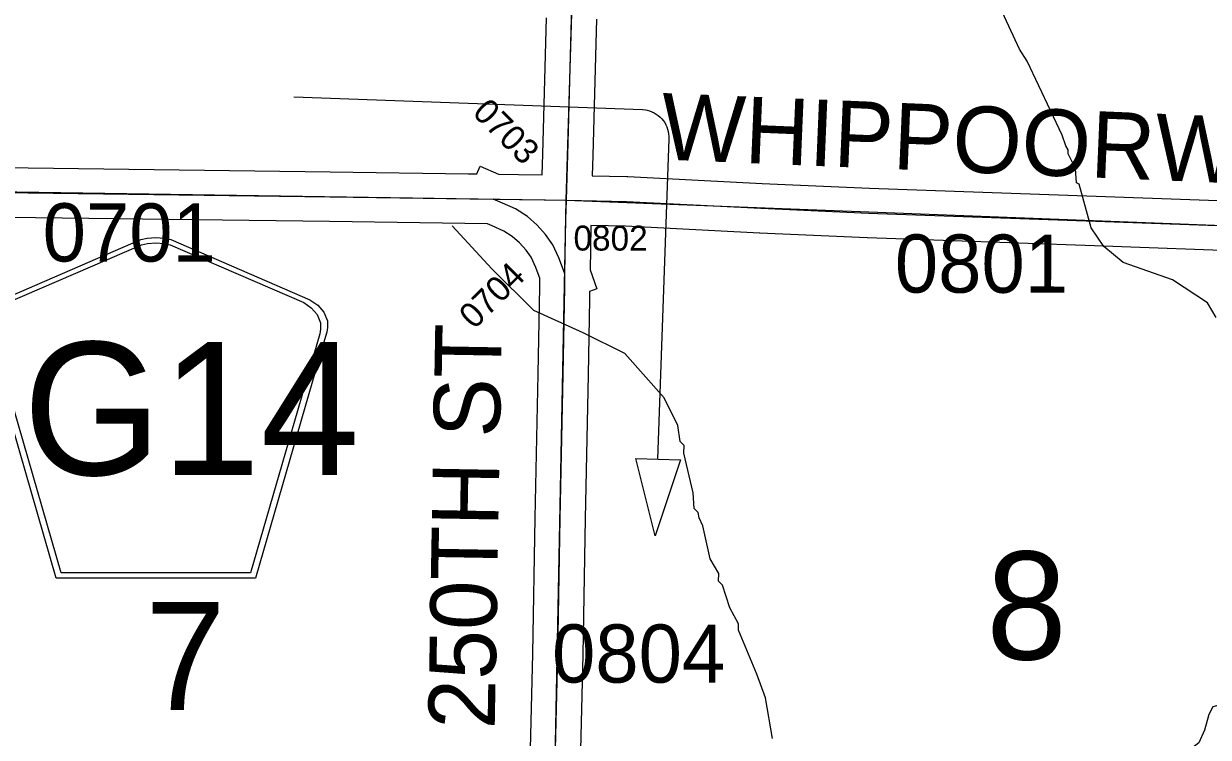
# Model space of a CAD drawing. Extents: x -132.8 to -73.3, y -60 to -26.
# Drawn here: x -115.19 to -113.765, y -34.219 to -33.36 of the extents above; entities that cross this region are included whole.
import ezdxf

# ---------------------------------------------------------------- set-up
doc = ezdxf.new("R2010")
doc.units = 0
for name, color, linetype in [('tdCoDirctArrow', 7, 'Continuous'), ('tdCoHydroRiver', 7, 'Continuous'), ('tdCoSecRdNmbr', 7, 'Continuous'), ('tdCoSecRdTxt', 7, 'Continuous'), ('tdCoSecRteBand', 7, 'Continuous'), ('tdCoSecRteCL', 7, 'Continuous'), ('tdCoSectLine', 7, 'Continuous'), ('tdCoSectNmbr', 7, 'Continuous'), ('tdCoShieldCoRte', 7, 'Continuous'), ('tdCoSurfGravel', 7, 'Continuous')]:
    doc.layers.add(name, color=color, linetype=linetype)

msp = doc.modelspace()

# ---------------------------------------------------------------- linework, layer by layer
at = {"layer": 'tdCoDirctArrow'}
msp.add_lwpolyline([(-114.8648, -33.4481), (-114.4457, -33.4634), (-114.4421, -33.4638), (-114.4399, -33.4642), (-114.4371, -33.4649), (-114.4344, -33.4659), (-114.4317, -33.4672), (-114.4292, -33.4687), (-114.4268, -33.4704), (-114.4246, -33.4723), (-114.4225, -33.4743), (-114.4207, -33.4766), (-114.419, -33.479), (-114.4176, -33.4816), (-114.4164, -33.4842), (-114.4155, -33.487), (-114.4148, -33.4898), (-114.4143, -33.4927), (-114.4141, -33.4956), (-114.4142, -33.4985), (-114.4276, -33.8841)], dxfattribs=at)
msp.add_lwpolyline([(-114.3998, -33.8849), (-114.4305, -33.9762), (-114.4537, -33.8834)], close=True, dxfattribs=at)
at = {"layer": 'tdCoHydroRiver'}
for points in [[(-113.7559, -33.7136), (-113.7665, -33.696), (-113.8084, -33.6681), (-113.8678, -33.6476), (-113.891, -33.6281), (-113.9062, -33.6056), (-113.9207, -33.5532), (-113.9238, -33.5516), (-113.9249, -33.5342), (-113.9339, -33.5166), (-113.9338, -33.5119), (-113.9368, -33.5071), (-113.9412, -33.4943), (-113.9831, -33.4049), (-113.9923, -33.3905), (-114.0626, -33.2388), (-114.0624, -33.2325), (-114.0804, -33.1942), (-114.0966, -33.1512), (-114.0981, -33.1465), (-114.1025, -33.1353), (-114.1069, -33.1226), (-114.11, -33.1178), (-114.1283, -33.0305)], [(-114.2895, -34.2204), (-114.2978, -34.1713), (-114.3081, -34.1427), (-114.3304, -34.09), (-114.3302, -34.0822), (-114.3408, -34.063), (-114.3495, -34.0359), (-114.3541, -34.0311), (-114.3539, -34.0216), (-114.3645, -34.004), (-114.373, -33.9643), (-114.3775, -33.9548), (-114.3789, -33.9484), (-114.3835, -33.9436), (-114.3846, -33.9246), (-114.396, -33.877), (-114.3957, -33.8676), (-114.4004, -33.8627), (-114.403, -33.8437), (-114.4195, -33.8102), (-114.4671, -33.7569), (-114.517, -33.732), (-114.5762, -33.7052), (-114.627, -33.655), (-114.6746, -33.6033)], [(-113.4865, -33.9792), (-113.5061, -34.0039), (-113.5449, -34.0423), (-113.5801, -34.0604), (-113.595, -34.0884), (-113.6484, -34.1391), (-113.69, -34.1632), (-113.7599, -34.182), (-113.7649, -34.1913), (-113.7701, -34.2101), (-113.7768, -34.2257), (-113.8203, -34.2593), (-113.834, -34.3031), (-113.8474, -34.3311), (-113.8847, -34.3712), (-113.9102, -34.3832), (-113.9735, -34.3894), (-114.0234, -34.426), (-114.085, -34.4307), (-114.2345, -34.5357), (-114.2442, -34.5465)]]:
    msp.add_lwpolyline(points, dxfattribs=at)
at = {"layer": 'tdCoSecRteBand'}
for points in [[(-115.3358, -33.5315), (-114.8213, -33.5382), (-114.8213, -33.5382), (-114.8212, -33.5382), (-114.6549, -33.5405), (-114.6449, -33.5407), (-114.6408, -33.5315), (-114.6189, -33.5411), (-114.5949, -33.5414), (-114.5665, -33.5418), (-114.5665, -33.5418), (-114.5662, -33.5418), (-114.5655, -33.5171), (-114.5611, -33.3529)], [(-114.5011, -33.3546), (-114.5055, -33.5188), (-114.5055, -33.5188), (-114.5055, -33.5188), (-114.5062, -33.543), (-114.4645, -33.5438), (-114.464, -33.5439), (-114.4635, -33.5439), (-114.3019, -33.5523), (-114.1729, -33.5579), (-113.9, -33.5675), (-113.9, -33.5675), (-113.9, -33.5675), (-113.5062, -33.5818)], [(-114.5818, -34.2977), (-114.5774, -34.1183), (-114.5747, -33.9547), (-114.5747, -33.9546), (-114.5746, -33.9546), (-114.5712, -33.7815), (-114.5692, -33.6765), (-114.569, -33.6662), (-114.571, -33.6609), (-114.5738, -33.6535), (-114.5794, -33.6411), (-114.5856, -33.6324), (-114.5934, -33.6238), (-114.6022, -33.616), (-114.6126, -33.6095), (-114.6264, -33.6033), (-114.6319, -33.6009), (-114.8221, -33.5982), (-115.3367, -33.5915)], [(-113.5084, -33.6418), (-113.9022, -33.6275), (-114.1751, -33.6179), (-114.1753, -33.6179), (-114.1754, -33.6179), (-114.3046, -33.6122), (-114.3047, -33.6122), (-114.3049, -33.6122), (-114.4662, -33.6038), (-114.5079, -33.603), (-114.5084, -33.6317), (-114.5088, -33.6561), (-114.5004, -33.6789), (-114.5093, -33.6822), (-114.5095, -33.6917), (-114.5095, -33.6917), (-114.5112, -33.7826), (-114.5112, -33.7827), (-114.5112, -33.7827), (-114.5147, -33.9557), (-114.5174, -34.1194), (-114.5174, -34.1196), (-114.5174, -34.1197), (-114.5218, -34.2991)]]:
    msp.add_lwpolyline(points, dxfattribs=at)
at = {"layer": 'tdCoSecRteCL'}
for points in [[(-114.5371, -33.5724), (-114.5355, -33.518), (-114.5311, -33.3537), (-114.5257, -33.1818), (-114.5215, -33.0571), (-114.5168, -32.8763), (-114.5116, -32.7157), (-114.507, -32.5812)], [(-115.4885, -33.5579), (-115.3363, -33.5615), (-114.8217, -33.5682), (-114.6254, -33.571)], [(-114.5389, -33.6612), (-114.5429, -33.6503), (-114.5461, -33.6419), (-114.5533, -33.6262), (-114.5622, -33.6136), (-114.5723, -33.6025), (-114.5841, -33.5919), (-114.5984, -33.583), (-114.6142, -33.5759), (-114.6254, -33.571)], [(-114.6254, -33.571), (-114.5625, -33.5719), (-114.5371, -33.5724)], [(-114.5389, -33.6612), (-114.5377, -33.5951), (-114.5371, -33.5724)], [(-114.5371, -33.5724), (-114.4651, -33.5738), (-114.3033, -33.5822), (-114.1741, -33.5879), (-113.9011, -33.5975), (-113.5073, -33.6118), (-113.124, -33.6249), (-112.6925, -33.6372), (-112.5396, -33.641)], [(-114.5543, -34.4716), (-114.554, -34.4334), (-114.5518, -34.2985), (-114.5474, -34.1189), (-114.5447, -33.9552), (-114.5412, -33.7821), (-114.5392, -33.677), (-114.5389, -33.6612)]]:
    msp.add_lwpolyline(points, dxfattribs=at)
at = {"layer": 'tdCoSectLine'}
for points in [[(-114.5375, -33.5724), (-114.5074, -32.5812)], [(-115.4889, -33.5579), (-114.5375, -33.5724)], [(-114.5571, -34.5736), (-114.5375, -33.5724)], [(-114.5375, -33.5724), (-113.5395, -33.6107)]]:
    msp.add_lwpolyline(points, dxfattribs=at)
at = {"layer": 'tdCoShieldCoRte'}
for points in [[(-115.1506, -34.0274), (-115.2326, -33.7445), (-115.2364, -33.7314), (-115.2372, -33.7255), (-115.2372, -33.7177), (-115.2329, -33.7073), (-115.2257, -33.6989), (-115.2161, -33.6922), (-115.0488, -33.6198), (-115.0413, -33.6182), (-115.0309, -33.6173), (-115.0204, -33.6182), (-115.0129, -33.6198), (-114.8456, -33.6922), (-114.8361, -33.6989), (-114.8288, -33.7073), (-114.8246, -33.7177), (-114.8246, -33.7255), (-114.8253, -33.7314), (-114.8292, -33.7445), (-114.9111, -34.0274)], [(-115.1448, -34.0211), (-115.2245, -33.7458), (-115.2282, -33.7332), (-115.2289, -33.7275), (-115.2289, -33.72), (-115.2248, -33.7101), (-115.2179, -33.702), (-115.2087, -33.6956), (-115.0481, -33.6261), (-115.0409, -33.6245), (-115.0309, -33.6237), (-115.0209, -33.6245), (-115.0136, -33.6261), (-114.8531, -33.6956), (-114.8439, -33.702), (-114.8369, -33.7101), (-114.8328, -33.72), (-114.8328, -33.7275), (-114.8335, -33.7332), (-114.8372, -33.7458), (-114.917, -34.0211)]]:
    msp.add_lwpolyline(points, close=True, dxfattribs=at)
at = {"layer": 'tdCoSurfGravel'}
for points in [[(-114.5371, -33.5724), (-114.5355, -33.518), (-114.5311, -33.3537), (-114.5257, -33.1818), (-114.5215, -33.0571), (-114.5168, -32.8763), (-114.5116, -32.7157), (-114.507, -32.5812)], [(-115.4885, -33.5579), (-115.3363, -33.5615), (-114.8217, -33.5682), (-114.6254, -33.571)], [(-114.5389, -33.6612), (-114.5429, -33.6503), (-114.5461, -33.6419), (-114.5533, -33.6262), (-114.5622, -33.6136), (-114.5723, -33.6025), (-114.5841, -33.5919), (-114.5984, -33.583), (-114.6142, -33.5759), (-114.6254, -33.571)], [(-114.6254, -33.571), (-114.5625, -33.5719), (-114.5371, -33.5724)], [(-114.5389, -33.6612), (-114.5377, -33.5951), (-114.5371, -33.5724)], [(-114.5371, -33.5724), (-114.4651, -33.5738), (-114.3033, -33.5822), (-114.1741, -33.5879), (-113.9011, -33.5975), (-113.5073, -33.6118), (-113.124, -33.6249), (-112.6925, -33.6372), (-112.5396, -33.641), (-112.2935, -33.6471), (-112.0836, -33.6523), (-111.8454, -33.6589), (-111.3374, -33.673), (-111.1058, -33.6794), (-110.9613, -33.6814), (-110.927, -33.6828), (-110.8918, -33.688), (-110.7953, -33.7073), (-110.6296, -33.741), (-110.4807, -33.772)], [(-114.5543, -34.4716), (-114.554, -34.4334), (-114.5518, -34.2985), (-114.5474, -34.1189), (-114.5447, -33.9552), (-114.5412, -33.7821), (-114.5392, -33.677), (-114.5389, -33.6612)]]:
    msp.add_lwpolyline(points, dxfattribs=at)

# ---------------------------------------------------------------- texts
at = {"layer": 'tdCoSecRdNmbr'}
for s, height, rotation, p in [('0703', 0.03, 314.9138, (-114.6515, -33.4684)), ('0701', 0.07, 359.9134, (-115.167, -33.6461)), ('0802', 0.03, 359.9138, (-114.5287, -33.633)), ('0801', 0.07, 359.9142, (-114.1423, -33.6836)), ('0704', 0.03, 44.9139, (-114.648, -33.7288)), ('0804', 0.07, 359.9139, (-114.5545, -34.1529))]:
    msp.add_text(s, height=height, rotation=rotation, dxfattribs=at).set_placement(p)
at = {"layer": 'tdCoSecRdTxt'}
for s, rotation, p in [('WHIPPOORWILL RD', 357.6055, (-114.4247, -33.5233)), ('250TH ST', 88.9935, (-114.6234, -34.2093))]:
    msp.add_text(s, height=0.08, rotation=rotation, dxfattribs=at).set_placement(p)
at = {"layer": 'tdCoSectNmbr'}
for s, rotation, p in [('8', 359.9142, (-114.0323, -34.1252)), ('7', 359.9134, (-115.0439, -34.186))]:
    msp.add_text(s, height=0.13, rotation=rotation, dxfattribs=at).set_placement(p)
at = {"layer": 'tdCoShieldCoRte'}
msp.add_text('G14', height=0.16, dxfattribs=at).set_placement((-115.1905, -33.9032))

doc.saveas('drawing.dxf')
